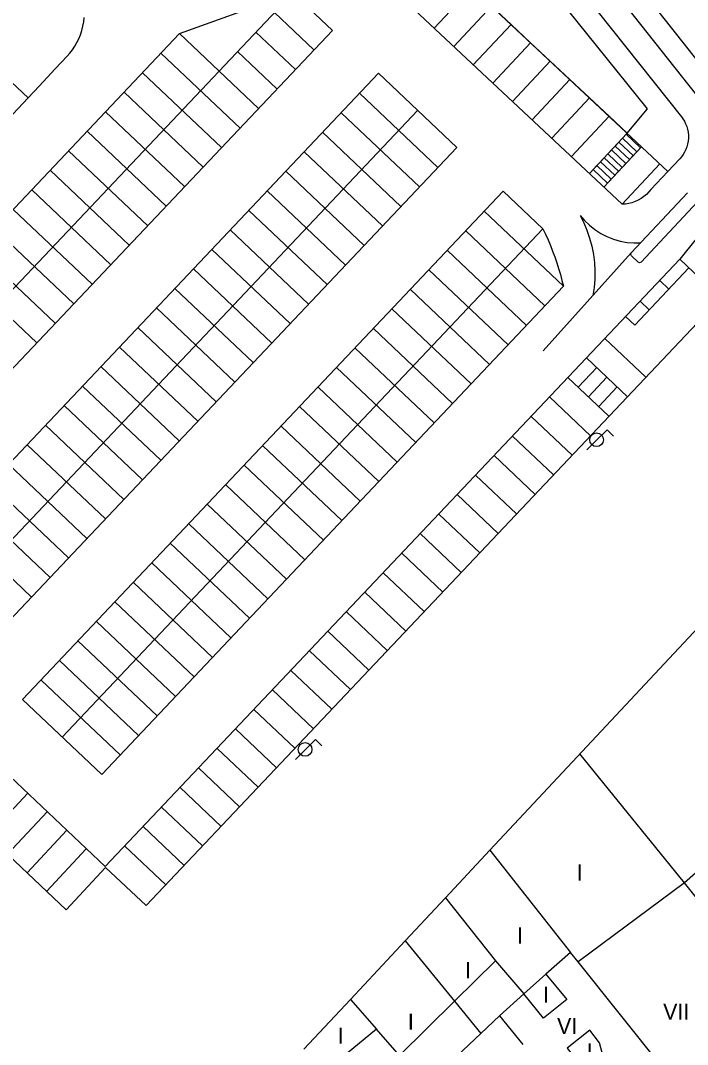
# Model space of a CAD drawing. Extents: x 282771 to 285132, y 4823109 to 4825496.
# Drawn here: x 284408.6 to 284470.6, y 4823504.4 to 4823599.6 of the extents above; entities that cross this region are included whole.
import ezdxf

# ---------------------------------------------------------------- set-up
doc = ezdxf.new("R2010")
doc.units = 0
for name, color, linetype in [('ACERA-BORDILLO', 7, 'Continuous'), ('APARCAMIENTO', 7, 'Continuous'), ('BORDILLO', 7, 'Continuous'), ('CALLE-EJE', 7, 'Continuous'), ('EDIFICIO', 7, 'Continuous'), ('FAROLA', 7, 'Continuous'), ('INTERIOR-EDIFICIO', 7, 'Continuous'), ('MEDIANERA', 7, 'Continuous'), ('PASO-PEATONES', 7, 'Continuous'), ('SENAL-VIARIA', 7, 'Continuous'), ('TXT-ALTURA-EDIFICIO', 7, 'Continuous'), ('ZONA-VERDE', 7, 'Continuous')]:
    doc.layers.add(name, color=color, linetype=linetype)

msp = doc.modelspace()

# ---------------------------------------------------------------- linework, layer by layer
at = {"layer": 'ACERA-BORDILLO'}
msp.add_lwpolyline([(284421.116, 4823610.23), (284439.79, 4823616.217), (284441.214, 4823616.592), (284442.568, 4823616.93), (284444.201, 4823617.202), (284445.756, 4823617.123), (284446.823, 4823617.029), (284447.936, 4823616.732), (284449.198, 4823616.064), (284450.089, 4823615.445), (284451.103, 4823614.508), (284454.436, 4823610.278), (284470.067, 4823590.626)], dxfattribs=at)
at = {"layer": 'APARCAMIENTO'}
for p, q in [((284389.233, 4823554.932), (284433.961, 4823602.185)), ((284423.365, 4823598.356), (284433.961, 4823602.185)), ((284433.916, 4823602.138), (284437.593, 4823598.657)), ((284432.198, 4823600.322), (284435.875, 4823596.841)), ((284385.556, 4823558.412), (284423.365, 4823598.356)), ((284392.91, 4823551.451), (284437.593, 4823598.657)), ((284423.365, 4823598.356), (284430.719, 4823591.395)), ((284430.479, 4823598.506), (284434.156, 4823595.026)), ((284421.646, 4823596.54), (284429, 4823589.579)), ((284428.76, 4823596.691), (284432.438, 4823593.21)), ((284397.16, 4823547.429), (284441.887, 4823594.682)), ((284419.927, 4823594.725), (284427.282, 4823587.763)), ((284441.887, 4823594.682), (284449.175, 4823587.784)), ((284381.116, 4823562.615), (284409.286, 4823592.375)), ((284418.209, 4823592.909), (284425.563, 4823585.948)), ((284440.124, 4823592.819), (284447.412, 4823585.921)), ((284400.804, 4823543.979), (284445.531, 4823591.233)), ((284416.49, 4823591.093), (284423.845, 4823584.132)), ((284438.405, 4823591.004), (284445.694, 4823584.105)), ((284414.772, 4823589.278), (284422.126, 4823582.316)), ((284436.687, 4823589.188), (284443.975, 4823582.289)), ((284404.448, 4823540.53), (284449.175, 4823587.784)), ((284413.053, 4823587.462), (284420.408, 4823580.501)), ((284434.968, 4823587.372), (284442.256, 4823580.474)), ((284411.335, 4823585.646), (284418.689, 4823578.685)), ((284433.25, 4823585.557), (284440.538, 4823578.658)), ((284408.766, 4823536.443), (284453.493, 4823583.696)), ((284409.616, 4823583.831), (284416.97, 4823576.87)), ((284431.531, 4823583.741), (284438.819, 4823576.843)), ((284453.493, 4823583.696), (284457.175, 4823580.212)), ((284407.897, 4823582.015), (284415.252, 4823575.054)), ((284429.813, 4823581.926), (284437.101, 4823575.027)), ((284451.73, 4823581.834), (284459.093, 4823574.864)), ((284406.179, 4823580.2), (284413.533, 4823573.238)), ((284412.447, 4823532.958), (284457.175, 4823580.212)), ((284428.094, 4823580.11), (284435.382, 4823573.211)), ((284450.011, 4823580.018), (284457.375, 4823573.048)), ((284404.46, 4823578.384), (284411.815, 4823571.423)), ((284426.375, 4823578.294), (284433.663, 4823571.396)), ((284448.293, 4823578.202), (284455.656, 4823571.233)), ((284416.461, 4823520.906), (284469.915, 4823577.378)), ((284402.742, 4823576.568), (284410.096, 4823569.607)), ((284424.657, 4823576.479), (284431.945, 4823569.58)), ((284446.574, 4823576.387), (284453.937, 4823569.417)), ((284465.723, 4823571.258), (284470.759, 4823576.579)), ((284468.894, 4823574.608), (284468.049, 4823575.408)), ((284416.129, 4823529.474), (284459.093, 4823574.864)), ((284422.938, 4823574.663), (284430.226, 4823567.764)), ((284444.856, 4823574.571), (284452.219, 4823567.602)), ((284467.063, 4823572.674), (284466.218, 4823573.473)), ((284421.22, 4823572.847), (284428.508, 4823565.949)), ((284443.137, 4823572.755), (284450.5, 4823565.786)), ((284465.723, 4823571.258), (284464.878, 4823572.057)), ((284419.501, 4823571.032), (284426.789, 4823564.133)), ((284441.419, 4823570.94), (284448.782, 4823563.97)), ((284466.766, 4823566.414), (284462.953, 4823570.023)), ((284365.676, 4823568.977), (284416.461, 4823520.906)), ((284417.782, 4823569.216), (284425.071, 4823562.318)), ((284439.7, 4823569.124), (284447.063, 4823562.155)), ((284465.047, 4823564.598), (284461.234, 4823568.207)), ((284416.064, 4823567.401), (284423.352, 4823560.502)), ((284437.981, 4823567.309), (284445.344, 4823560.339)), ((284460.467, 4823565.491), (284462.185, 4823567.307)), ((284414.345, 4823565.585), (284421.633, 4823558.686)), ((284463.329, 4823562.782), (284459.515, 4823566.392)), ((284461.418, 4823564.591), (284463.137, 4823566.406)), ((284436.263, 4823565.493), (284443.626, 4823558.523)), ((284462.37, 4823563.69), (284464.088, 4823565.506)), ((284412.627, 4823563.769), (284419.915, 4823556.871)), ((284434.544, 4823563.677), (284441.907, 4823556.708)), ((284461.61, 4823560.967), (284457.797, 4823564.576)), ((284459.891, 4823559.151), (284456.078, 4823562.76)), ((284410.908, 4823561.954), (284418.196, 4823555.055)), ((284432.826, 4823561.862), (284440.189, 4823554.892)), ((284458.173, 4823557.336), (284454.36, 4823560.945)), ((284409.19, 4823560.138), (284416.478, 4823553.239)), ((284431.107, 4823560.046), (284438.47, 4823553.077)), ((284456.454, 4823555.52), (284452.641, 4823559.129)), ((284407.471, 4823558.322), (284414.759, 4823551.424)), ((284429.388, 4823558.23), (284436.752, 4823551.261)), ((284454.736, 4823553.704), (284450.923, 4823557.314)), ((284405.752, 4823556.507), (284413.041, 4823549.608)), ((284427.67, 4823556.415), (284435.033, 4823549.445)), ((284453.017, 4823551.889), (284449.204, 4823555.498)), ((284404.034, 4823554.691), (284411.322, 4823547.793)), ((284425.951, 4823554.599), (284433.314, 4823547.63)), ((284451.298, 4823550.073), (284447.485, 4823553.682)), ((284402.315, 4823552.876), (284409.603, 4823545.977)), ((284424.233, 4823552.784), (284431.596, 4823545.814)), ((284449.58, 4823548.257), (284445.767, 4823551.867)), ((284422.514, 4823550.968), (284429.877, 4823543.998)), ((284447.861, 4823546.442), (284444.048, 4823550.051)), ((284420.796, 4823549.152), (284428.159, 4823542.183)), ((284446.143, 4823544.626), (284442.33, 4823548.235)), ((284419.077, 4823547.337), (284426.44, 4823540.367)), ((284444.424, 4823542.811), (284440.611, 4823546.42)), ((284417.358, 4823545.521), (284424.722, 4823538.552)), ((284415.64, 4823543.706), (284423.003, 4823536.736)), ((284442.706, 4823540.995), (284438.892, 4823544.604)), ((284440.987, 4823539.179), (284437.174, 4823542.789)), ((284413.921, 4823541.89), (284421.284, 4823534.92)), ((284439.268, 4823537.364), (284435.455, 4823540.973)), ((284412.203, 4823540.074), (284419.566, 4823533.105)), ((284437.55, 4823535.548), (284433.737, 4823539.157)), ((284410.484, 4823538.259), (284417.847, 4823531.289)), ((284435.831, 4823533.732), (284432.018, 4823537.342)), ((284408.766, 4823536.443), (284416.129, 4823529.474)), ((284434.113, 4823531.917), (284430.3, 4823535.526)), ((284432.394, 4823530.101), (284428.581, 4823533.711)), ((284430.675, 4823528.286), (284426.862, 4823531.895)), ((284428.957, 4823526.47), (284425.144, 4823530.079)), ((284427.238, 4823524.654), (284423.425, 4823528.264)), ((284425.52, 4823522.839), (284421.707, 4823526.448)), ((284423.801, 4823521.023), (284419.988, 4823524.632)), ((284422.083, 4823519.208), (284418.27, 4823522.817))]:
    msp.add_line(p, q, dxfattribs=at)
for points in [[(284464.558, 4823582.5), (284436.517, 4823608.735)], [(284447.056, 4823598.875), (284450.562, 4823602.623)], [(284448.881, 4823597.167), (284452.388, 4823600.915)], [(284450.707, 4823595.459), (284454.213, 4823599.207)], [(284452.533, 4823593.751), (284456.039, 4823597.499)], [(284454.358, 4823592.043), (284457.865, 4823595.791)], [(284410.311, 4823593.471), (284411.814, 4823595.077)], [(284456.184, 4823590.335), (284459.69, 4823594.083)], [(284458.009, 4823588.627), (284461.516, 4823592.375)], [(284459.835, 4823586.919), (284463.341, 4823590.667)], [(284461.511, 4823585.35), (284465.018, 4823589.098)], [(284462.855, 4823584.094), (284466.361, 4823587.842)], [(284464.558, 4823582.5), (284468.064, 4823586.248)], [(284465.401, 4823577.969), (284470.638, 4823583.566)], [(284466.314, 4823577.115), (284471.55, 4823582.713)], [(284457.175, 4823580.212), (284457.421, 4823579.699), (284457.655, 4823579.18), (284457.877, 4823578.656), (284458.088, 4823578.127), (284458.287, 4823577.593), (284458.473, 4823577.054), (284458.647, 4823576.511), (284458.808, 4823575.965), (284458.957, 4823575.416), (284459.093, 4823574.864)], [(284466.314, 4823577.115), (284466.174, 4823577.052), (284466.031, 4823577.106), (284465.41, 4823577.687), (284465.347, 4823577.826), (284465.401, 4823577.969)], [(284405.548, 4823523.772), (284409.252, 4823527.731)], [(284407.364, 4823522.054), (284411.067, 4823526.012)], [(284409.18, 4823520.335), (284412.883, 4823524.293)], [(284410.99, 4823518.611), (284414.699, 4823522.575)]]:
    msp.add_lwpolyline(points, dxfattribs=at)
at = {"layer": 'BORDILLO'}
for points in [[(284470.067, 4823590.626), (284470.213, 4823590.426), (284470.346, 4823590.207), (284470.462, 4823589.973), (284470.559, 4823589.724), (284470.635, 4823589.463), (284470.687, 4823589.193), (284470.715, 4823588.917), (284470.716, 4823588.639), (284470.692, 4823588.361), (284470.643, 4823588.088), (284470.569, 4823587.823), (284470.473, 4823587.569), (284470.356, 4823587.329), (284470.222, 4823587.105), (284470.072, 4823586.898), (284469.91, 4823586.709), (284468.818, 4823585.543), (284442.107, 4823610.533), (284422.989, 4823604.384)], [(284361.973, 4823565.019), (284365.404, 4823568.686), (284361.743, 4823572.112), (284375.952, 4823587.298), (284385.259, 4823590.077), (284393.442, 4823582.776), (284404.295, 4823594.36), (284405.635, 4823595.791), (284409.286, 4823592.375), (284410.311, 4823593.471), (284411.814, 4823595.077), (284412.912, 4823596.251), (284413.164, 4823596.539), (284413.402, 4823596.847), (284413.621, 4823597.175), (284413.821, 4823597.52), (284413.999, 4823597.882), (284414.153, 4823598.257), (284414.282, 4823598.643), (284414.385, 4823599.038), (284414.461, 4823599.439), (284414.509, 4823599.843)], [(284477.618, 4823581.133), (284477.427, 4823581.351), (284477.207, 4823581.557), (284476.958, 4823581.746), (284476.683, 4823581.912), (284476.383, 4823582.051), (284476.065, 4823582.159), (284475.732, 4823582.23), (284475.39, 4823582.263), (284475.048, 4823582.257), (284474.71, 4823582.213), (284474.384, 4823582.132), (284474.074, 4823582.017), (284473.786, 4823581.873), (284473.523, 4823581.705), (284473.287, 4823581.517), (284473.079, 4823581.315), (284469.915, 4823577.378), (284473.728, 4823573.769), (284420.274, 4823517.297), (284416.494, 4823520.834), (284412.811, 4823516.898), (284361.95, 4823565.041)]]:
    msp.add_lwpolyline(points, dxfattribs=at)
at = {"layer": 'CALLE-EJE'}
msp.add_lwpolyline([(284448.846, 4823624.555), (284521.493, 4823532.736)], dxfattribs=at)
at = {"layer": 'EDIFICIO'}
msp.add_lwpolyline([(284470.285, 4823499.78), (284476.855, 4823504.97), (284479.855, 4823507.34), (284494.775, 4823519.13), (284502.174, 4823524.98), (284502.784, 4823525.46), (284511.424, 4823532.29), (284511.734, 4823535.06), (284501.584, 4823547.76), (284489.845, 4823562.449), (284483.485, 4823555.709), (284480.875, 4823552.94), (284477.836, 4823549.718), (284472.095, 4823543.63), (284452.235, 4823522.43), (284448.105, 4823518.02), (284444.375, 4823514.02), (284439.265, 4823508.56), (284434.945, 4823503.95)], dxfattribs=at)
at = {"layer": 'FAROLA'}
for p, q in [((284463.151, 4823561.53), (284462.211, 4823560.6)), ((284463.741, 4823560.94), (284463.151, 4823561.53)), ((284462.211, 4823560.6), (284461.281, 4823559.66)), ((284436.034, 4823532.732), (284435.094, 4823531.802)), ((284436.624, 4823532.142), (284436.034, 4823532.732)), ((284435.094, 4823531.802), (284434.164, 4823530.862))]:
    msp.add_line(p, q, dxfattribs=at)
for centre in [(284462.171, 4823560.6), (284435.054, 4823531.802)]:
    msp.add_circle(centre, 0.637, dxfattribs=at)
at = {"layer": 'INTERIOR-EDIFICIO'}
for points in [[(284483.485, 4823555.709), (284487.585, 4823550.3), (284493.913, 4823541.971), (284491.235, 4823539.95), (284492.915, 4823537.82), (284488.172, 4823534.18), (284484.955, 4823531.71), (284484.495, 4823531.35), (284474.985, 4823523.45), (284470.365, 4823519.41), (284460.453, 4823512.047), (284459.745, 4823512.94), (284457.461, 4823510.904), (284459.405, 4823508.55), (284457.235, 4823506.83), (284455.415, 4823509.08), (284453.135, 4823507.05), (284455.315, 4823504.37)], [(284443.848, 4823503.353), (284441.701, 4823505.795), (284436.755, 4823501.74)], [(284459.435, 4823504.04), (284460.345, 4823502.87), (284461.475, 4823502.21), (284462.795, 4823503.25), (284462.445, 4823504.54), (284461.545, 4823505.71), (284459.435, 4823504.04)]]:
    msp.add_lwpolyline(points, dxfattribs=at)
at = {"layer": 'MEDIANERA'}
for p, q in [((284470.365, 4823519.41), (284460.625, 4823531.386)), ((284479.855, 4823507.34), (284470.365, 4823519.41)), ((284470.285, 4823499.78), (284460.453, 4823512.047))]:
    msp.add_line(p, q, dxfattribs=at)
for points in [[(284452.235, 4823522.43), (284459.745, 4823512.94)], [(284448.105, 4823518.02), (284452.755, 4823512.14)], [(284444.375, 4823514.02), (284448.958, 4823508.393)], [(284448.958, 4823508.393), (284452.755, 4823512.14)], [(284452.755, 4823512.14), (284455.415, 4823509.08), (284457.461, 4823510.904)], [(284439.265, 4823508.56), (284441.701, 4823505.795)], [(284448.958, 4823508.393), (284443.848, 4823503.353)], [(284448.958, 4823508.393), (284451.395, 4823505.4)], [(284453.135, 4823507.05), (284451.395, 4823505.4)], [(284451.395, 4823505.4), (284446.945, 4823501.17)]]:
    msp.add_lwpolyline(points, dxfattribs=at)
at = {"layer": 'PASO-PEATONES'}
for p, q in [((284464.927, 4823589.002), (284464.586, 4823588.636)), ((284464.586, 4823588.636), (284465.929, 4823587.38)), ((284466.271, 4823587.745), (284464.927, 4823589.002)), ((284463.561, 4823587.541), (284463.219, 4823587.176)), ((284464.904, 4823586.285), (284463.561, 4823587.541)), ((284464.244, 4823588.271), (284463.903, 4823587.906)), ((284463.903, 4823587.906), (284465.246, 4823586.65)), ((284465.587, 4823587.015), (284464.244, 4823588.271)), ((284465.929, 4823587.38), (284466.271, 4823587.745)), ((284462.878, 4823586.811), (284462.536, 4823586.446)), ((284464.221, 4823585.554), (284462.878, 4823586.811)), ((284463.219, 4823587.176), (284464.563, 4823585.919)), ((284465.246, 4823586.65), (284465.587, 4823587.015)), ((284462.195, 4823586.081), (284461.853, 4823585.716)), ((284461.853, 4823585.716), (284463.196, 4823584.459)), ((284463.538, 4823584.824), (284462.195, 4823586.081)), ((284462.536, 4823586.446), (284463.879, 4823585.189)), ((284464.563, 4823585.919), (284464.904, 4823586.285)), ((284463.196, 4823584.459), (284463.538, 4823584.824)), ((284463.879, 4823585.189), (284464.221, 4823585.554))]:
    msp.add_line(p, q, dxfattribs=at)
at = {"layer": 'SENAL-VIARIA'}
for p, q in [((284468.818, 4823585.543), (284467.21, 4823583.874)), ((284457.205, 4823568.867), (284465.401, 4823577.969))]:
    msp.add_line(p, q, dxfattribs=at)
for points in [[(284456.677, 4823611.334), (284513.599, 4823539.519)], [(284467.21, 4823583.874), (284467.024, 4823583.636), (284466.813, 4823583.413), (284466.579, 4823583.208), (284466.324, 4823583.025), (284466.05, 4823582.866), (284465.763, 4823582.734), (284465.466, 4823582.632), (284465.163, 4823582.558), (284464.859, 4823582.515), (284464.558, 4823582.5)], [(284460.635, 4823581.454), (284460.976, 4823580.776), (284461.273, 4823580.071), (284461.524, 4823579.342), (284461.725, 4823578.594), (284461.874, 4823577.832), (284461.971, 4823577.062), (284462.014, 4823576.288), (284462.005, 4823575.518), (284461.943, 4823574.754), (284461.831, 4823574.004)], [(284460.635, 4823581.454), (284461.042, 4823580.979), (284461.501, 4823580.536), (284462.008, 4823580.135), (284462.556, 4823579.781), (284463.14, 4823579.482), (284463.751, 4823579.241), (284464.379, 4823579.063), (284465.016, 4823578.949), (284465.651, 4823578.897), (284466.277, 4823578.905)]]:
    msp.add_lwpolyline(points, dxfattribs=at)
at = {"layer": 'ZONA-VERDE'}
for p, q in [((284466.91, 4823591.376), (284452.621, 4823609.094)), ((284465.018, 4823589.098), (284466.91, 4823591.376))]:
    msp.add_line(p, q, dxfattribs=at)
for points in [[(284439.995, 4823609.854), (284440.303, 4823609.953), (284442.107, 4823610.533), (284443.26, 4823609.455), (284445.086, 4823607.747), (284446.911, 4823606.039), (284448.737, 4823604.331), (284450.562, 4823602.623), (284452.388, 4823600.915), (284454.213, 4823599.207), (284456.039, 4823597.499), (284457.865, 4823595.791), (284459.69, 4823594.083), (284461.516, 4823592.375), (284463.341, 4823590.667), (284465.018, 4823589.098)], [(284473.079, 4823581.315), (284469.915, 4823577.378), (284473.728, 4823573.769), (284420.274, 4823517.297), (284416.495, 4823520.835), (284412.815, 4823516.903), (284361.95, 4823565.041), (284365.404, 4823568.686), (284361.743, 4823572.112), (284362.83, 4823573.256), (284364.537, 4823575.083), (284366.244, 4823576.909), (284367.951, 4823578.736), (284369.658, 4823580.563), (284371.364, 4823582.389), (284373.071, 4823584.216), (284374.778, 4823586.043), (284375.952, 4823587.298), (284381.972, 4823589.095), (284380.255, 4823594.464), (284373.498, 4823592.304)], [(284434.945, 4823503.95), (284439.265, 4823508.56), (284444.375, 4823514.02), (284448.105, 4823518.02), (284452.235, 4823522.43), (284472.095, 4823543.63)]]:
    msp.add_lwpolyline(points, dxfattribs=at)

# ---------------------------------------------------------------- texts
at = {"layer": 'TXT-ALTURA-EDIFICIO'}
for s, p in [('I', (284460.333, 4823519.618)), ('I', (284454.764, 4823513.75)), ('I', (284449.924, 4823510.53)), ('I', (284457.204, 4823508.26)), ('VII', (284468.365, 4823506.68)), ('I', (284444.614, 4823505.74)), ('VI', (284458.495, 4823505.35)), ('I', (284438.084, 4823504.45)), ('I', (284461.264, 4823502.97))]:
    msp.add_text(s, height=1.5, rotation=0.00004, dxfattribs=at).set_placement(p)

doc.saveas('drawing.dxf')
